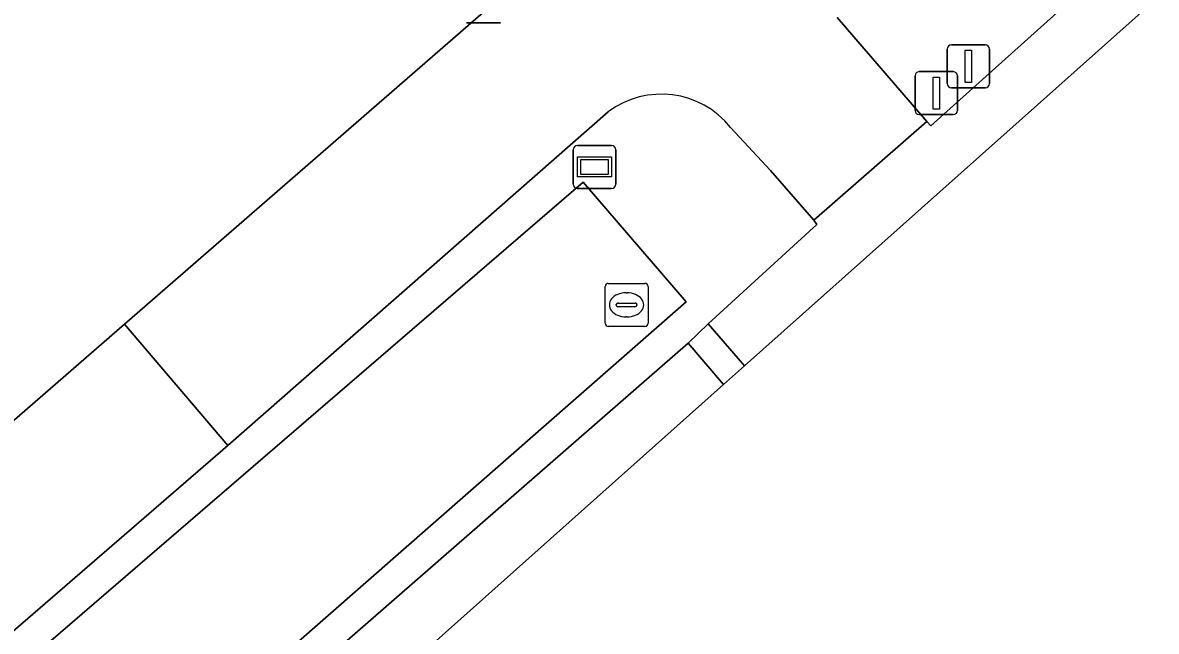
# Model space of a CAD drawing. Extents: x 155018 to 156648, y 383979 to 385733.
# Drawn here: x 156222.82 to 156249.23, y 384335.03 to 384349.19 of the extents above; entities that cross this region are included whole.
import ezdxf

# ---------------------------------------------------------------- set-up
doc = ezdxf.new("R2010")
doc.units = 0
for name, color, linetype in [('IMGEO_Afsluitpaal', 7, 'Continuous'), ('IMGEO_Berm_groen', 7, 'Continuous'), ('IMGEO_Fietspad_gesloten', 7, 'Continuous'), ('IMGEO_Fietspad_open', 7, 'Continuous'), ('IMGEO_Greppel_droge_sloot', 7, 'Continuous'), ('IMGEO_Kolk', 7, 'Continuous'), ('IMGEO_Rijbaan_lokaal_gesloten', 7, 'Continuous'), ('IMGEO_Rijbaan_lokaal_open', 7, 'Continuous'), ('IMGEO_Verkeersbordpaal', 7, 'Continuous'), ('IMGEO_Verkeerseiland_groen', 7, 'Continuous'), ('IMGEO_Verklikker', 7, 'Continuous')]:
    doc.layers.add(name, color=color, linetype=linetype)

msp = doc.modelspace()

# ---------------------------------------------------------------- linework, layer by layer
at = {"layer": 'IMGEO_Afsluitpaal'}
for p, q in [((156243.707, 384348.054), (156244.497, 384348.054)), ((156244.497, 384348.054), (156243.707, 384348.054)), ((156243.607, 384347.154), (156243.607, 384347.954)), ((156243.607, 384347.954), (156243.607, 384347.154)), ((156244.597, 384347.954), (156244.597, 384347.154)), ((156244.597, 384347.154), (156244.597, 384347.954)), ((156244.497, 384347.054), (156243.707, 384347.054)), ((156243.707, 384347.054), (156244.497, 384347.054))]:
    msp.add_line(p, q, dxfattribs=at)
msp.add_lwpolyline([(156244.027, 384347.929), (156244.177, 384347.929), (156244.177, 384347.179), (156244.027, 384347.179), (156244.027, 384347.929)], dxfattribs=at)
for centre, start, end in [((156243.707, 384347.954), 90, 180), ((156243.707, 384347.954), 90, 180), ((156244.497, 384347.954), 0, 90), ((156244.497, 384347.954), 360, 90), ((156243.707, 384347.154), 180, 270), ((156243.707, 384347.154), 180, 270), ((156244.497, 384347.154), 270, 0), ((156244.497, 384347.154), 270, 0)]:
    msp.add_arc(centre, 0.1, start, end, dxfattribs=at)
at = {"layer": 'IMGEO_Berm_groen'}
for points in [[(156225.198, 384342.177), (156234.028, 384349.861)], [(156236.457, 384347.12), (156227.605, 384339.354), (156192.925, 384309.395)], [(156238.323, 384341.737), (156238.787, 384342.185), (156241.319, 384344.496), (156241.249, 384344.601), (156240.243, 384345.758), (156239.313, 384346.758)], [(156133.424, 384262.426), (156142.806, 384270.572), (156179.673, 384302.64), (156225.198, 384342.177)], [(156196.415, 384305.237), (156238.323, 384341.737)]]:
    msp.add_lwpolyline(points, dxfattribs=at)
msp.add_lwpolyline([(156194.464, 384309.843), (156235.876, 384345.481), (156238.28, 384342.7), (156197.268, 384306.809)], close=True, dxfattribs=at)
msp.add_arc((156237.697, 384345.453), 2.077, 38.9098, 126.6427, dxfattribs=at)
at = {"layer": 'IMGEO_Fietspad_gesloten'}
msp.add_lwpolyline([(156192.925, 384309.395), (156227.605, 384339.354), (156225.198, 384342.177), (156179.673, 384302.64), (156142.806, 384270.572), (156133.424, 384262.426), (156133.419, 384262.42), (156128.329, 384257.837)], dxfattribs=at)
at = {"layer": 'IMGEO_Fietspad_open'}
for points in [[(156242.238, 384356.943), (156239.834, 384354.878), (156239.845, 384354.848), (156234.056, 384349.864), (156234.028, 384349.861), (156225.198, 384342.177), (156227.605, 384339.354), (156236.457, 384347.12)], [(156239.313, 384346.758), (156240.243, 384345.758), (156241.249, 384344.601), (156243.885, 384346.896), (156241.795, 384349.315)]]:
    msp.add_lwpolyline(points, dxfattribs=at)
msp.add_arc((156237.697, 384345.453), 2.077, 38.9098, 126.6427, dxfattribs=at)
at = {"layer": 'IMGEO_Greppel_droge_sloot'}
msp.add_lwpolyline([(156197.268, 384306.809), (156238.28, 384342.7), (156235.876, 384345.481), (156194.464, 384309.843)], close=True, dxfattribs=at)
at = {"layer": 'IMGEO_Kolk'}
for p, q in [((156236.388, 384342.202), (156236.388, 384343.054)), ((156236.463, 384343.128), (156237.315, 384343.128)), ((156237.389, 384343.054), (156237.389, 384342.202)), ((156236.876, 384342.908), (156236.901, 384342.908)), ((156236.647, 384342.622), (156236.647, 384342.634)), ((156237.085, 384342.585), (156236.687, 384342.585)), ((156236.69, 384342.671), (156237.088, 384342.671)), ((156237.131, 384342.634), (156237.131, 384342.622)), ((156236.899, 384342.348), (156236.874, 384342.348)), ((156237.315, 384342.128), (156236.463, 384342.128))]:
    msp.add_line(p, q, dxfattribs=at)
for points in [[(156236.388, 384342.202), (156236.388, 384343.054)], [(156236.463, 384343.128), (156237.315, 384343.128)], [(156237.389, 384343.054), (156237.389, 384342.202)], [(156237.315, 384342.128), (156236.463, 384342.128)]]:
    msp.add_lwpolyline(points, dxfattribs=at)
for centre, radius, start, end in [((156236.465, 384343.052), 0.0765, 91.552, 178.448), ((156236.465, 384343.052), 0.0765, 91.552, 178.448), ((156237.313, 384343.052), 0.0765, 1.552, 88.448), ((156237.313, 384343.052), 0.0765, 1.552, 88.448), ((156236.687, 384342.631), 0.0403, 85.8775, 175.7526), ((156236.684, 384342.621), 0.0366, 178.938, 274.7102), ((156237.088, 384342.628), 0.043, 264.8664, 352.4533), ((156237.092, 384342.633), 0.0386, 1.7309, 96.639), ((156236.465, 384342.204), 0.0765, 181.552, 268.448), ((156236.465, 384342.204), 0.0765, 181.552, 268.448), ((156237.313, 384342.204), 0.0765, 271.552, 358.448), ((156237.313, 384342.204), 0.0765, 271.552, 358.448)]:
    msp.add_arc(centre, radius, start, end, dxfattribs=at)
for centre, major_axis, ratio, start_param, end_param in [((156236.875, 384342.628), (-0.387, 0.002), 0.722429, 4.712389, 7.853982), ((156236.9, 384342.628), (-0.39, 0.002), 0.717154, 1.570796, 4.712389)]:
    msp.add_ellipse(centre, major_axis=major_axis, ratio=ratio, start_param=start_param, end_param=end_param, dxfattribs=at)
at = {"layer": 'IMGEO_Rijbaan_lokaal_gesloten'}
for points in [[(156239.633, 384341.207), (156249.228, 384349.758), (156248.336, 384350.712), (156243.972, 384346.795), (156243.885, 384346.896), (156241.249, 384344.601), (156241.319, 384344.496), (156238.787, 384342.185)], [(156145.084, 384256.945), (156163.064, 384272.968), (156161.799, 384274.409), (156164.753, 384276.989), (156165.99, 384275.576), (156202.059, 384307.721), (156201.205, 384308.698), (156204.214, 384311.33), (156205.037, 384310.375), (156239.143, 384340.771), (156239.143, 384340.771), (156238.323, 384341.737), (156196.415, 384305.237), (156193, 384302.263), (156189.197, 384298.951), (156186.389, 384296.505), (156150.342, 384265.11), (156146.482, 384261.814), (156143.307, 384259.057)]]:
    msp.add_lwpolyline(points, close=True, dxfattribs=at)
at = {"layer": 'IMGEO_Rijbaan_lokaal_open'}
msp.add_lwpolyline([(156239.143, 384340.771), (156239.633, 384341.207), (156238.787, 384342.185), (156238.323, 384341.737), (156239.143, 384340.771)], close=True, dxfattribs=at)
at = {"layer": 'IMGEO_Verkeersbordpaal'}
for p, q in [((156244.354, 384347.78), (156244.354, 384348.58)), ((156244.354, 384348.58), (156244.354, 384347.78)), ((156244.454, 384348.68), (156245.244, 384348.68)), ((156245.244, 384348.68), (156244.454, 384348.68)), ((156245.344, 384348.58), (156245.344, 384347.78)), ((156245.344, 384347.78), (156245.344, 384348.58)), ((156245.244, 384347.68), (156244.454, 384347.68)), ((156244.454, 384347.68), (156245.244, 384347.68))]:
    msp.add_line(p, q, dxfattribs=at)
msp.add_lwpolyline([(156244.774, 384348.555), (156244.924, 384348.555), (156244.924, 384347.805), (156244.774, 384347.805), (156244.774, 384348.555)], dxfattribs=at)
for centre, start, end in [((156244.454, 384348.58), 90, 180), ((156244.454, 384348.58), 90, 180), ((156245.244, 384348.58), 0, 90), ((156245.244, 384348.58), 360, 90), ((156244.454, 384347.78), 180, 270), ((156244.454, 384347.78), 180, 270), ((156245.244, 384347.78), 270, 0), ((156245.244, 384347.78), 270, 0)]:
    msp.add_arc(centre, 0.1, start, end, dxfattribs=at)
at = {"layer": 'IMGEO_Verkeerseiland_groen'}
msp.add_lwpolyline([(156241.795, 384349.315), (156243.885, 384346.896), (156243.972, 384346.795), (156248.336, 384350.712)], dxfattribs=at)
at = {"layer": 'IMGEO_Verklikker'}
for p, q in [((156233.949, 384349.193), (156233.159, 384349.193)), ((156233.159, 384349.193), (156233.949, 384349.193)), ((156235.647, 384345.438), (156235.647, 384346.238)), ((156235.647, 384346.238), (156235.647, 384345.438)), ((156235.747, 384346.338), (156236.537, 384346.338)), ((156236.537, 384346.338), (156235.747, 384346.338)), ((156236.637, 384346.238), (156236.637, 384345.438)), ((156236.637, 384345.438), (156236.637, 384346.238)), ((156236.537, 384345.338), (156235.747, 384345.338)), ((156235.747, 384345.338), (156236.537, 384345.338))]:
    msp.add_line(p, q, dxfattribs=at)
for points in [[(156235.748, 384346.07), (156236.536, 384346.07), (156236.536, 384345.606), (156235.748, 384345.606), (156235.748, 384346.07)], [(156235.813, 384346.005), (156235.813, 384345.671), (156236.471, 384345.671), (156236.471, 384346.005), (156235.813, 384346.005)]]:
    msp.add_lwpolyline(points, dxfattribs=at)
for centre, start, end in [((156235.747, 384346.238), 90, 180), ((156235.747, 384346.238), 90, 180), ((156236.537, 384346.238), 0, 90), ((156236.537, 384346.238), 360, 90), ((156235.747, 384345.438), 180, 270), ((156235.747, 384345.438), 180, 270), ((156236.537, 384345.438), 270, 0), ((156236.537, 384345.438), 270, 0)]:
    msp.add_arc(centre, 0.1, start, end, dxfattribs=at)

doc.saveas('drawing.dxf')
